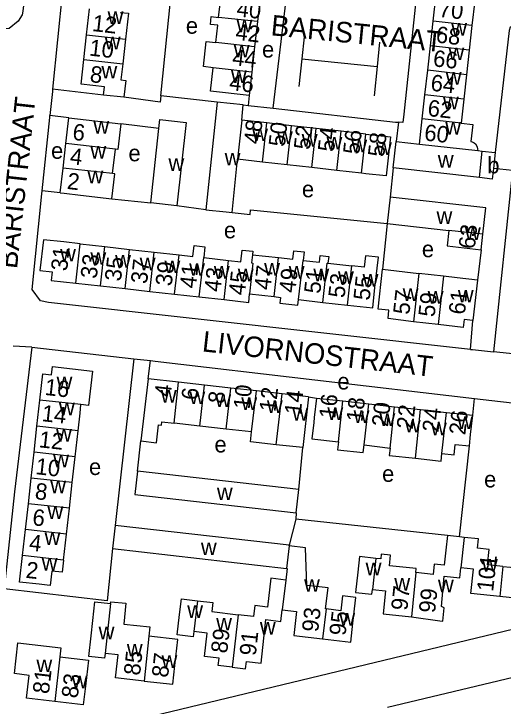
# Model space of a CAD drawing. Extents: x 161936 to 163647, y 386450 to 388633.
# Drawn here: x 163010.6 to 163130, y 388286.5 to 388455.2 of the extents above; entities that cross this region are included whole.
import ezdxf

# ---------------------------------------------------------------- set-up
doc = ezdxf.new("R2010")
doc.units = 0
for name, color, linetype in [('BLT_Basislijn', 7, 'Continuous'), ('BLT_Bebouwing', 7, 'Continuous'), ('BLT_Centroide', 7, 'Continuous'), ('BLT_Huisnummer', 7, 'Continuous'), ('BLT_Huisnummer_ tussenligend', 7, 'Continuous'), ('BLT_Onderverdeling_panden', 7, 'Continuous'), ('BLT_Straatnaam', 7, 'Continuous')]:
    doc.layers.add(name, color=color, linetype=linetype)

msp = doc.modelspace()

# ---------------------------------------------------------------- linework, layer by layer
at = {"layer": 'BLT_Basislijn'}
for p, q in [((163046.48, 388435.24), (163049.19, 388461.87)), ((163073.83, 388432.21), (163077.03, 388458.74)), ((163081.46, 388449.65), (163080.87, 388444.23)), ((163099.82, 388448.33), (163099.21, 388442.37)), ((163080.87, 388444.23), (163080.14, 388437.49)), ((163080.87, 388444.23), (163099.21, 388442.37)), ((163099.21, 388442.37), (163098.49, 388435.27)), ((163032.5, 388435.44), (163020.06, 388436.83)), ((163060.18, 388433.71), (163046.48, 388435.24)), ((163068.02, 388435.36), (163067.75, 388432.91)), ((163066.57, 388433.04), (163067.75, 388432.91)), ((163067.75, 388432.91), (163073.83, 388432.21)), ((163024.05, 388429.89), (163019.39, 388430.42)), ((163046, 388427.27), (163036.69, 388428.39)), ((163104.45, 388428.79), (163103.88, 388424.12)), ((163103.16, 388417.68), (163102.41, 388410.55)), ((163132.22, 388417.05), (163127.6, 388372.82)), ((163132.22, 388417.05), (163127.61, 388417.57)), ((163021.89, 388411.62), (163017.48, 388412.1)), ((163034.48, 388410.18), (163044, 388409.14)), ((163057.45, 388407.5), (163050.38, 388408.44)), ((163101.68, 388404.11), (163100.54, 388393.04)), ((163124.56, 388397.75), (163123.71, 388390.35)), ((163121.98, 388373.45), (163122.6, 388380.52)), ((163014.95, 388374.01), (163010.46, 388374.2)), ((163039.86, 388371.19), (163035.33, 388330.56)), ((163039.86, 388371.19), (163043.94, 388370.73)), ((163043.36, 388366.3), (163043.94, 388370.73)), ((163082.47, 388361.92), (163084.4, 388361.59)), ((163122.54, 388357.39), (163122.99, 388361.52)), ((163040.76, 388343.8), (163041.61, 388351.15)), ((163080.13, 388339.33), (163081.08, 388349.51)), ((163119.32, 388327.75), (163121.71, 388349.92)), ((163079.48, 388333.63), (163079.37, 388332.11)), ((163079.37, 388332.11), (163077.77, 388325.74)), ((163116.39, 388328.07), (163079.37, 388332.11))]:
    msp.add_line(p, q, dxfattribs=at)
for points in [[(163051.94, 388487.89), (163027.82, 388490.17), (163025.98, 388488.74), (163024.94, 388485.05), (163020.06, 388436.83)], [(163016.03, 388482.28), (163012.82, 388455.9), (163012.6, 388454.99), (163011.65, 388453.4), (163009.43, 388451.62), (163005.35, 388451.26), (162967.64, 388455.5)], [(163111.08, 388481.48), (163105.76, 388430.8), (163105.47, 388428.78), (163104.45, 388428.79)], [(163136.44, 388478.66), (163136.18, 388474.43), (163133.71, 388452.05), (163131.64, 388451.94), (163131.41, 388451.2), (163128.04, 388421.41)], [(163020.06, 388436.83), (163020, 388436.27), (163019.39, 388430.42)], [(163046.48, 388435.24), (163046.33, 388433.74), (163037.47, 388434.88)], [(163073.83, 388432.21), (163103.69, 388428.8), (163104.45, 388428.79)], [(163017.48, 388412.1), (163019.35, 388430), (163019.39, 388430.42)], [(163157.98, 388414.18), (163153.39, 388374.48), (163153, 388372.85), (163151.09, 388370.69), (163149.5, 388370.58), (163127.6, 388372.82)], [(163121.98, 388373.45), (163019.04, 388384.84), (163017.14, 388385.32), (163015.09, 388388.04), (163017.4, 388411.35), (163017.48, 388412.1)], [(163063.84, 388406.84), (163068.23, 388406.36), (163068.35, 388407.5), (163101.68, 388404.11)], [(163014.95, 388374.01), (163010.73, 388338.75), (163008.24, 388315.11)], [(163014.95, 388374.01), (163039.86, 388371.19)], [(163121.98, 388373.45), (163122.49, 388373.4), (163127.6, 388372.82)], [(163043.94, 388370.73), (163045.1, 388370.6), (163122.99, 388361.52)], [(163122.99, 388361.52), (163151.89, 388358.15), (163147.27, 388313.32), (163146.32, 388310.68), (163143.68, 388307.97), (163003.96, 388274.31)], [(163034.69, 388324.91), (163033.36, 388312.18), (163008.24, 388315.11)], [(163151.78, 388300.28), (163149.82, 388298.61), (163145.02, 388296.46), (163101.73, 388286.21)]]:
    msp.add_lwpolyline(points, dxfattribs=at)
at = {"layer": 'BLT_Bebouwing'}
for p, q in [((163070.69, 388459.5), (163070, 388453.33)), ((163123.03, 388458.36), (163122.36, 388452.38)), ((163028.36, 388450.12), (163029.07, 388456.43)), ((163070, 388453.33), (163069.32, 388447.15)), ((163112.23, 388447.45), (163112.9, 388453.44)), ((163122.36, 388452.38), (163121.68, 388446.39)), ((163027.68, 388444.09), (163028.36, 388450.12)), ((163037.86, 388449.04), (163037.18, 388443.01)), ((163069.32, 388447.15), (163068.64, 388440.98)), ((163111.56, 388441.46), (163112.23, 388447.45)), ((163121.68, 388446.39), (163121.01, 388440.4)), ((163110.89, 388435.47), (163111.56, 388441.46)), ((163068.64, 388440.98), (163068.02, 388435.36)), ((163121.01, 388440.4), (163120.34, 388434.41)), ((163037.47, 388434.88), (163032.5, 388435.44)), ((163110.21, 388429.64), (163110.89, 388435.47)), ((163060.18, 388433.71), (163057.45, 388407.5)), ((163066.57, 388433.04), (163060.18, 388433.71)), ((163066.18, 388429.32), (163066.57, 388433.04)), ((163120.34, 388434.41), (163119.68, 388428.58)), ((163023.31, 388423.65), (163024.05, 388429.89)), ((163024.05, 388429.89), (163036.69, 388428.39)), ((163109.54, 388423.47), (163110.21, 388429.64)), ((163072.3, 388428.64), (163066.18, 388429.32)), ((163078.34, 388427.96), (163072.3, 388428.64)), ((163084.38, 388427.28), (163078.34, 388427.96)), ((163044, 388409.14), (163046, 388427.27)), ((163090.42, 388426.6), (163084.38, 388427.28)), ((163096.46, 388425.93), (163090.42, 388426.6)), ((163022.6, 388417.61), (163023.31, 388423.65)), ((163103.16, 388417.68), (163103.88, 388424.12)), ((163103.88, 388424.12), (163109.54, 388423.47)), ((163109.54, 388423.47), (163123.76, 388421.9)), ((163123.76, 388421.9), (163124.88, 388421.77)), ((163124.88, 388421.77), (163128.04, 388421.41)), ((163128.04, 388421.41), (163127.61, 388417.57)), ((163063.84, 388406.84), (163065.19, 388419.77)), ((163071.23, 388419.09), (163065.19, 388419.77)), ((163077.27, 388418.41), (163071.23, 388419.09)), ((163083.31, 388417.74), (163077.27, 388418.41)), ((163089.35, 388417.06), (163083.31, 388417.74)), ((163124.16, 388415.32), (163103.16, 388417.68)), ((163021.89, 388411.62), (163022.6, 388417.61)), ((163095.39, 388416.39), (163089.35, 388417.06)), ((163102.41, 388410.55), (163101.68, 388404.11)), ((163050.38, 388408.44), (163044, 388409.14)), ((163101.68, 388404.11), (163116.73, 388402.43)), ((163026.79, 388399.18), (163032.81, 388398.51)), ((163032.81, 388398.51), (163038.84, 388397.83)), ((163038.84, 388397.83), (163044.86, 388397.16)), ((163044.86, 388397.16), (163050.89, 388396.49)), ((163056.91, 388395.82), (163062.93, 388395.14)), ((163087.19, 388394.47), (163093.06, 388393.82)), ((163100.54, 388393.04), (163109.43, 388391.92)), ((163115.39, 388391.27), (163109.43, 388391.92)), ((163025.72, 388389.61), (163031.75, 388388.93)), ((163123.71, 388390.35), (163122.6, 388380.52)), ((163031.75, 388388.93), (163037.77, 388388.26)), ((163037.77, 388388.26), (163043.79, 388387.59)), ((163043.79, 388387.59), (163049.82, 388386.92)), ((163049.82, 388386.92), (163055.84, 388386.24)), ((163055.84, 388386.24), (163061.87, 388385.57)), ((163068.12, 388386.98), (163074.12, 388386.31)), ((163080.01, 388385.62), (163085.99, 388384.9)), ((163085.99, 388384.9), (163091.99, 388384.24)), ((163114.07, 388379.53), (163108.05, 388380.19)), ((163020, 388369.25), (163029.76, 388368.16)), ((163043.36, 388366.3), (163041.61, 388351.15)), ((163050.78, 388365.47), (163043.36, 388366.3)), ((163057.14, 388364.76), (163050.78, 388365.47)), ((163063.5, 388364.04), (163057.14, 388364.76)), ((163069.78, 388363.34), (163063.5, 388364.04)), ((163076.07, 388362.64), (163069.78, 388363.34)), ((163082.47, 388361.92), (163076.07, 388362.64)), ((163016.24, 388354.72), (163016.95, 388361.11)), ((163084.4, 388361.59), (163090.86, 388360.88)), ((163090.86, 388360.88), (163097.22, 388360.18)), ((163097.22, 388360.18), (163103.49, 388359.49)), ((163103.49, 388359.49), (163109.76, 388358.8)), ((163109.76, 388358.8), (163116.11, 388358.1)), ((163116.11, 388358.1), (163122.54, 388357.39)), ((163015.53, 388348.38), (163016.24, 388354.72)), ((163014.84, 388342.1), (163015.53, 388348.38)), ((163080.13, 388339.33), (163040.76, 388343.8)), ((163014.14, 388335.83), (163014.84, 388342.1)), ((163079.48, 388333.63), (163080.13, 388339.33)), ((163013.43, 388329.52), (163014.14, 388335.83)), ((163035.33, 388330.56), (163034.69, 388324.91)), ((163012.73, 388323.2), (163013.43, 388329.52)), ((163119.32, 388327.75), (163116.39, 388328.07)), ((163120.47, 388327.63), (163119.32, 388327.75)), ((163077.74, 388325.57), (163077.76, 388325.74))]:
    msp.add_line(p, q, dxfattribs=at)
for points in [[(163060.54, 388454.37), (163060.91, 388457.66), (163058.52, 388457.93), (163058.84, 388460.81)], [(163112.9, 388453.44), (163113.64, 388460), (163115.63, 388459.78)], [(163036.53, 388455.59), (163038.58, 388455.35), (163037.86, 388449.04)], [(163059.86, 388448.2), (163060.33, 388452.45), (163058.56, 388452.64), (163058.77, 388454.58), (163060.54, 388454.37)], [(163059.19, 388442.1), (163056.83, 388442.36), (163057.51, 388448.46), (163059.86, 388448.2)], [(163032.5, 388435.44), (163032.72, 388437.41), (163026.99, 388438.05), (163027.68, 388444.09)], [(163037.18, 388443.01), (163036.74, 388439.12), (163037.93, 388438.99), (163037.47, 388434.88)], [(163068.02, 388435.36), (163058.56, 388436.41), (163059.19, 388442.1)], [(163046, 388427.27), (163046.24, 388429.47), (163052.62, 388428.77), (163050.38, 388408.44)], [(163036.69, 388428.39), (163035.95, 388422.14), (163035.36, 388422.21)], [(163119.68, 388428.58), (163122.53, 388428.26), (163122.08, 388424.11), (163122.43, 388424.07), (163122.85, 388423.8), (163123.19, 388423.51), (163123.66, 388422.78), (163123.74, 388422.27), (163123.76, 388421.9)], [(163096.46, 388425.93), (163102.49, 388425.25), (163101.43, 388415.71), (163096.46, 388416.27), (163095.39, 388416.39)], [(163034.7, 388416.29), (163035.36, 388422.21)], [(163034.48, 388410.18), (163035.2, 388416.23), (163034.7, 388416.29)], [(163127.61, 388417.57), (163127.32, 388414.96), (163124.16, 388415.32)], [(163021.89, 388411.62), (163022.89, 388411.5), (163026.86, 388411.03), (163034.48, 388410.18)], [(163124.98, 388401.5), (163125.7, 388407.94), (163102.41, 388410.55)], [(163057.45, 388407.5), (163062.42, 388406.99), (163063.84, 388406.84)], [(163116.73, 388402.43), (163116.31, 388398.68), (163124.56, 388397.75)], [(163124.56, 388397.75), (163124.98, 388401.5)], [(163026.79, 388399.18), (163022.77, 388399.63), (163017.8, 388400.18), (163016.96, 388392.65), (163019.93, 388392.32), (163019.7, 388390.28), (163025.72, 388389.61)], [(163050.89, 388396.49), (163054.3, 388396.11), (163054.6, 388398.75), (163057.17, 388398.47), (163056.91, 388395.82)], [(163062.93, 388395.14), (163065.99, 388394.8), (163066.31, 388397.65), (163068.92, 388397.36), (163068.83, 388396.52)], [(163075.18, 388395.81), (163078.67, 388395.42), (163078.9, 388397.49), (163081.45, 388397.2), (163081.19, 388395.14)], [(163068.83, 388396.52), (163075.18, 388395.81)], [(163081.19, 388395.14), (163085.13, 388394.7), (163085.31, 388396.34), (163087.4, 388396.11), (163087.19, 388394.47)], [(163091.99, 388384.24), (163098.13, 388383.55), (163098.69, 388388.52), (163099.52, 388395.94), (163096.35, 388396.29), (163096.04, 388393.49), (163093.06, 388393.82)], [(163108.05, 388380.19), (163101.89, 388380.94), (163102.11, 388382.99), (163099.46, 388383.28), (163100.54, 388393.04)], [(163123.71, 388390.35), (163118.74, 388390.89), (163115.39, 388391.27)], [(163061.87, 388385.57), (163067.89, 388384.9), (163068.12, 388386.98)], [(163074.12, 388386.31), (163075.67, 388386.13), (163075.52, 388384.73), (163079.85, 388384.25), (163080.01, 388385.62)], [(163122.6, 388380.52), (163120.45, 388380.76), (163120.23, 388378.77), (163114.07, 388379.53)], [(163016.95, 388361.11), (163017.66, 388367.5), (163019.77, 388367.26), (163020, 388369.25)], [(163029.76, 388368.16), (163028.83, 388359.8), (163026.98, 388359.99)], [(163082.47, 388361.92), (163081.08, 388349.51)], [(163084.4, 388361.59), (163083.87, 388356.87), (163083.74, 388355.65), (163083.29, 388351.62), (163089.79, 388350.9)], [(163026.26, 388353.62), (163026.75, 388357.9), (163026.98, 388359.99)], [(163121.71, 388349.92), (163122.02, 388352.73), (163122.54, 388357.39)], [(163041.61, 388351.15), (163045.4, 388350.71), (163045.9, 388355.05), (163046.63, 388354.97), (163046.73, 388355.79), (163049.69, 388355.46)], [(163055.97, 388354.75), (163049.69, 388355.46)], [(163025.54, 388347.27), (163026.26, 388353.62)], [(163062.38, 388354.03), (163055.97, 388354.75)], [(163068.59, 388353.33), (163062.38, 388354.03)], [(163074.59, 388350.23), (163068.31, 388350.94), (163068.59, 388353.33)], [(163081.08, 388349.51), (163074.59, 388350.23)], [(163089.79, 388350.9), (163089.55, 388348.98), (163095.82, 388348.29), (163096.07, 388350.16)], [(163096.07, 388350.16), (163102.37, 388349.42)], [(163115, 388348.06), (163117.97, 388347.73), (163118.26, 388350.31), (163121.71, 388349.92)], [(163102.37, 388349.42), (163102.18, 388347.61), (163108.58, 388346.92)], [(163024.86, 388341.02), (163025.54, 388347.27)], [(163108.58, 388346.92), (163114.8, 388346.25), (163115, 388348.06)], [(163040.76, 388343.8), (163040.13, 388338.1), (163079.48, 388333.63)], [(163024.16, 388334.72), (163024.86, 388341.02)], [(163023.45, 388328.45), (163024.16, 388334.72)], [(163077.77, 388325.74), (163035.33, 388330.56)], [(163022.73, 388322.09), (163023.45, 388328.45)], [(163116.39, 388328.07), (163116.01, 388324.53), (163115.61, 388320.84), (163113.12, 388321.11), (163112.86, 388318.61), (163108.65, 388319.06)], [(163129.92, 388320.58), (163126.18, 388320.98), (163126.58, 388324.7), (163123.74, 388325), (163123.98, 388327.25), (163120.47, 388327.63)], [(163034.69, 388324.91), (163077.12, 388320.08)], [(163082.1, 388315.94), (163081.73, 388325.09), (163077.74, 388325.57)], [(163129.92, 388320.58), (163133.65, 388320.18), (163134.05, 388323.9), (163136.95, 388323.59), (163137.17, 388325.72), (163141.35, 388325.27), (163140.56, 388317.93), (163136.62, 388318.35), (163135.99, 388312.47), (163129.13, 388313.21)], [(163022.73, 388322.09), (163022.4, 388319.15), (163019.87, 388319.44), (163019.47, 388315.91), (163018.71, 388316), (163016.75, 388316.22), (163012.01, 388316.74), (163012.73, 388323.2)], [(163108.65, 388319.06), (163108.75, 388320.02), (163102.2, 388320.72), (163102.48, 388323.34), (163100.23, 388323.58), (163100.11, 388322.4), (163098.89, 388322.53)], [(163098.89, 388322.53), (163094.92, 388322.96), (163094.51, 388319.19), (163093.96, 388314.22), (163097.94, 388313.79), (163098.07, 388314.96)], [(163077.12, 388320.08), (163077.26, 388320.07), (163076.92, 388317.24)], [(163107.61, 388308.27), (163114.54, 388307.32), (163115.23, 388307.25), (163115.59, 388310.47), (163114.9, 388310.77), (163115.61, 388318.17), (163119.38, 388317.76), (163119.65, 388320.21)], [(163129.13, 388313.21), (163122.09, 388313.96), (163122.72, 388319.88), (163119.65, 388320.21)], [(163076.92, 388317.24), (163073.32, 388317.66), (163072.49, 388310.62)], [(163086.77, 388310.19), (163086.66, 388310.21), (163087.27, 388315.33), (163082.1, 388315.94)], [(163098.07, 388314.96), (163101.28, 388314.6)], [(163085.9, 388302.9), (163092.77, 388302.09), (163093.32, 388306.76), (163094.06, 388312.99), (163090.79, 388313.37), (163090.37, 388309.77), (163086.77, 388310.19)], [(163101.28, 388314.6), (163100.67, 388308.99), (163107.61, 388308.27)], [(163032.84, 388299.32), (163032.72, 388298.23), (163028.88, 388298.65), (163029.43, 388303.62), (163029.84, 388307.36), (163030.34, 388311.95), (163034.18, 388311.53)], [(163034.18, 388311.53), (163034.23, 388311.96), (163037.95, 388311.57), (163037.44, 388306.53), (163043.8, 388305.83), (163043.56, 388303.55)], [(163054.51, 388304.7), (163054.36, 388303.44), (163050.42, 388303.9), (163051.01, 388308.87), (163051.46, 388312.64), (163055.37, 388312.17)], [(163055.37, 388312.17), (163059.12, 388311.73), (163058.86, 388309.56), (163065.3, 388308.8)], [(163072.49, 388310.62), (163069.36, 388311.01), (163069.04, 388308.35), (163065.3, 388308.8)], [(163072.03, 388307.62), (163075.73, 388307.18), (163076.06, 388309.96)], [(163076.06, 388309.96), (163079.55, 388309.54), (163078.87, 388303.73), (163085.9, 388302.9)], [(163063.82, 388295.99), (163067.13, 388295.57), (163067.34, 388297.41), (163070.97, 388296.98), (163072.03, 388307.62)], [(163063.82, 388295.99), (163060.47, 388296.42), (163060.68, 388298.2), (163057.08, 388298.62), (163057.76, 388304.31), (163054.51, 388304.7)], [(163042.39, 388292.63), (163049.38, 388291.86), (163049.88, 388296.45), (163050.58, 388302.78), (163043.56, 388303.55)], [(163020.63, 388287.61), (163013.68, 388288.43), (163014.33, 388294.01), (163010.73, 388294.43), (163011.61, 388301.98), (163022.07, 388300.75), (163021.84, 388298.56)], [(163021.84, 388298.56), (163028.82, 388297.75), (163028.07, 388291.38), (163027.54, 388286.81), (163020.63, 388287.61)], [(163042.39, 388292.63), (163035.41, 388293.4), (163036.02, 388298.98), (163032.84, 388299.32)]]:
    msp.add_lwpolyline(points, dxfattribs=at)
at = {"layer": 'BLT_Onderverdeling_panden'}
for p, q in [((163070, 388453.33), (163060.54, 388454.37)), ((163122.36, 388452.38), (163112.9, 388453.44)), ((163028.36, 388450.12), (163037.86, 388449.04)), ((163069.32, 388447.15), (163059.86, 388448.2)), ((163121.68, 388446.39), (163112.23, 388447.45)), ((163027.68, 388444.09), (163037.18, 388443.01)), ((163068.64, 388440.98), (163059.19, 388442.1)), ((163121.01, 388440.4), (163111.56, 388441.46)), ((163120.34, 388434.41), (163110.89, 388435.47)), ((163119.68, 388428.58), (163110.21, 388429.64)), ((163066.18, 388429.32), (163065.19, 388419.77)), ((163071.23, 388419.09), (163072.3, 388428.64)), ((163077.27, 388418.41), (163078.34, 388427.96)), ((163083.31, 388417.74), (163084.38, 388427.28)), ((163089.35, 388417.06), (163090.42, 388426.6)), ((163095.39, 388416.39), (163096.46, 388425.93)), ((163035.36, 388422.21), (163023.31, 388423.65)), ((163124.16, 388415.32), (163124.88, 388421.77)), ((163034.7, 388416.29), (163022.6, 388417.61)), ((163124.98, 388401.5), (163116.73, 388402.43)), ((163025.72, 388389.61), (163026.79, 388399.18)), ((163031.75, 388388.93), (163032.81, 388398.51)), ((163037.77, 388388.26), (163038.84, 388397.83)), ((163043.79, 388387.59), (163044.86, 388397.16)), ((163049.82, 388386.92), (163050.89, 388396.49)), ((163055.84, 388386.24), (163056.91, 388395.82)), ((163074.12, 388386.31), (163075.18, 388395.81)), ((163061.87, 388385.57), (163062.93, 388395.14)), ((163080.01, 388385.62), (163081.19, 388395.14)), ((163091.99, 388384.24), (163093.06, 388393.82)), ((163109.43, 388391.92), (163108.05, 388380.19)), ((163115.39, 388391.27), (163114.07, 388379.53)), ((163049.69, 388355.46), (163050.78, 388365.47)), ((163055.97, 388354.75), (163057.14, 388364.76)), ((163062.38, 388354.03), (163063.5, 388364.04)), ((163068.59, 388353.33), (163069.78, 388363.34)), ((163074.59, 388350.23), (163076.07, 388362.64)), ((163026.98, 388359.99), (163016.95, 388361.11)), ((163089.79, 388350.9), (163090.86, 388360.88)), ((163096.07, 388350.16), (163097.22, 388360.18)), ((163102.37, 388349.42), (163103.49, 388359.49)), ((163108.58, 388346.92), (163109.76, 388358.8)), ((163115, 388348.06), (163116.11, 388358.1)), ((163026.26, 388353.62), (163016.24, 388354.72)), ((163025.54, 388347.27), (163015.53, 388348.38)), ((163024.86, 388341.02), (163014.84, 388342.1)), ((163024.16, 388334.72), (163014.14, 388335.83)), ((163023.45, 388328.45), (163013.43, 388329.52)), ((163120.47, 388327.63), (163119.65, 388320.21)), ((163077.74, 388325.57), (163077.12, 388320.08)), ((163022.73, 388322.09), (163012.73, 388323.2)), ((163098.89, 388322.53), (163098.07, 388314.96)), ((163129.92, 388320.58), (163129.13, 388313.21)), ((163108.65, 388319.06), (163107.61, 388308.27)), ((163076.92, 388317.24), (163076.06, 388309.96)), ((163034.18, 388311.53), (163032.84, 388299.32)), ((163055.37, 388312.17), (163054.51, 388304.7)), ((163086.77, 388310.19), (163085.9, 388302.9)), ((163065.3, 388308.8), (163063.82, 388295.99)), ((163043.56, 388303.55), (163042.39, 388292.63)), ((163021.84, 388298.56), (163020.63, 388287.61))]:
    msp.add_line(p, q, dxfattribs=at)
for points in [[(163068.83, 388396.52), (163068.6, 388394.51), (163068.86, 388394.48), (163068.12, 388386.98)], [(163085.99, 388384.9), (163087.06, 388394.49), (163087.19, 388394.47)]]:
    msp.add_lwpolyline(points, dxfattribs=at)

# ---------------------------------------------------------------- texts
at = {"layer": 'BLT_Centroide'}
for s, p in [('w', (163033.47, 388452.75)), ('e', (163052.56, 388450.37)), ('w', (163064.93, 388450.75)), ('w', (163117.29, 388449.91)), ('w', (163032.77, 388446.56)), ('w', (163064.25, 388444.59)), ('e', (163071.14, 388444.58)), ('w', (163116.62, 388443.94)), ('w', (163031.97, 388439.47)), ('w', (163063.57, 388438.41)), ('w', (163115.95, 388437.94)), ('w', (163115.27, 388431.94)), ('w', (163030, 388426.03)), ('w', (163115.84, 388425.81)), ('w', (163068.73, 388424.2)), ('w', (163074.78, 388423.52)), ('w', (163080.83, 388422.84)), ('w', (163086.86, 388422.17)), ('w', (163092.91, 388421.48)), ('e', (163019.68, 388419.9)), ('w', (163029.27, 388419.94)), ('w', (163098.94, 388420.83)), ('e', (163038.56, 388419.29)), ('w', (163062.02, 388418.28)), ('w', (163048.31, 388416.95)), ('w', (163114.02, 388417.72)), ('b', (163126.09, 388416.36)), ('w', (163028.54, 388413.91)), ('e', (163080.88, 388410.52)), ('w', (163113.7, 388404.03)), ('e', (163061.85, 388400.52)), ('w', (163120.64, 388400.09)), ('w', (163021.88, 388394.88)), ('e', (163110.13, 388395.91)), ('w', (163029.27, 388394.06)), ('w', (163035.3, 388393.38)), ('w', (163041.31, 388392.72)), ('w', (163047.34, 388392.03)), ('w', (163053.36, 388391.38)), ('w', (163071.66, 388391.41)), ('w', (163059.39, 388390.69)), ('w', (163065.23, 388390.03)), ('w', (163077.66, 388390.72)), ('w', (163083.66, 388390.06)), ('w', (163089.67, 388389.38)), ('w', (163095.67, 388388.72)), ('w', (163105.45, 388385.27)), ('w', (163111.56, 388384.58)), ('w', (163118.91, 388384.89)), ('w', (163021.02, 388363.75)), ('e', (163089.53, 388363.68)), ('w', (163046.45, 388360.47)), ('w', (163053.42, 388360.11)), ('w', (163059.73, 388359.41)), ('w', (163021.61, 388357.38)), ('w', (163066.08, 388358.69)), ('w', (163072.33, 388357.98)), ('w', (163078.53, 388356.08)), ('w', (163087.08, 388356.25)), ('w', (163093.48, 388355.53)), ('w', (163099.78, 388354.81)), ('w', (163118.77, 388354.03)), ('w', (163105.97, 388353.2)), ('w', (163112.34, 388352.5)), ('w', (163020.9, 388351)), ('e', (163059.54, 388348.33)), ('w', (163020.2, 388344.69)), ('e', (163028.94, 388342.84)), ('e', (163100.43, 388341.17)), ('e', (163125.31, 388339.81)), ('w', (163019.49, 388338.41)), ('w', (163060.13, 388336.72)), ('w', (163018.8, 388332.12)), ('w', (163018.09, 388325.81)), ('w', (163056.23, 388323.31)), ('w', (163017.39, 388319.56)), ('w', (163124.78, 388319.28)), ('w', (163096.42, 388318.38)), ('w', (163081.39, 388314.38)), ('w', (163103.41, 388314.66)), ('w', (163114.05, 388314.25)), ('w', (163052.89, 388308.03)), ('w', (163059.95, 388304.95)), ('w', (163089.98, 388306.11)), ('w', (163070.62, 388303.94)), ('w', (163031.28, 388302.8)), ('w', (163038.16, 388298.62)), ('w', (163016.11, 388294.8)), ('w', (163046.62, 388295.84)), ('w', (163024.72, 388290.86))]:
    msp.add_text(s, height=4, dxfattribs=at).set_placement(p)
at = {"layer": 'BLT_Huisnummer'}
for s, rotation, p in [('40', 353.6917, (163064.81, 388454.63)), ('12', 353.5341, (163029.59, 388451.05)), ('68', 353.5966, (163113.41, 388448.26)), ('8', 353.5358, (163029.02, 388438.62)), ('46', 353.6957, (163063.02, 388436.68)), ('64', 353.5953, (163112.13, 388436.51)), ('6', 353.2151, (163024.77, 388424.55)), ('48', 83.6157, (163070.64, 388423.33)), ('52', 83.6137, (163082.84, 388421.98)), ('60', 353.721, (163110.58, 388424.39)), ('58', 83.6124, (163100.91, 388420.21)), ('2', 353.2284, (163023.43, 388412.58)), ('63', 83.5913, (163123.02, 388397.8)), ('31', 83.6335, (163023.59, 388392.42)), ('35', 83.6335, (163036.72, 388389.92)), ('39', 83.6276, (163049.09, 388388.75)), ('43', 83.6329, (163060.99, 388387.32)), ('47', 83.6486, (163073.18, 388387.8)), ('51', 83.6459, (163085.34, 388386.91)), ('55', 83.6418, (163097.38, 388385.26)), ('57', 83.6854, (163107.06, 388381.82)), ('61', 83.5529, (163120.61, 388381.8)), ('16', 353.6414, (163018, 388362.37)), ('4', 83.6057, (163048.84, 388361.77)), ('8', 83.6228, (163061.91, 388360.09)), ('14', 83.6278, (163080.58, 388357.39)), ('16', 83.6581, (163088.99, 388356.46)), ('20', 83.6657, (163101.86, 388354.46)), ('26', 83.6585, (163120.72, 388352.47)), ('10', 353.6413, (163015.76, 388343.06)), ('6', 353.6539, (163014.99, 388330.62)), ('2', 353.659, (163013.39, 388317.8)), ('101', 83.8793, (163127.51, 388314.3)), ('97', 83.7491, (163106.57, 388309.69)), ('99', 83.75, (163113.33, 388309.08)), ('93', 83.2523, (163084.8, 388304.44)), ('95', 83.2404, (163091.48, 388303.56)), ('89', 83.2392, (163062.61, 388299.26)), ('91', 83.7198, (163069.6, 388298.67)), ('85', 83.7297, (163041.36, 388293.86)), ('87', 83.7274, (163048.19, 388293.35)), ('81', 83.3544, (163019.14, 388289.36)), ('83', 83.3444, (163026.17, 388288.32))]:
    msp.add_text(s, height=4, rotation=rotation, dxfattribs=at).set_placement(p)
at = {"layer": 'BLT_Huisnummer_ tussenligend'}
for s, rotation, p in [('70', 353.5966, (163114.11, 388454.52)), ('42', 353.6957, (163064.55, 388448.89)), ('10', 353.5358, (163028.86, 388445.07)), ('44', 353.6957, (163063.73, 388442.74)), ('66', 353.5953, (163112.73, 388442.46)), ('62', 353.721, (163111.4, 388430.35)), ('50', 83.6157, (163076.69, 388422.71)), ('54', 83.6137, (163088.69, 388421.46)), ('56', 83.6137, (163094.85, 388420.85)), ('4', 353.2284, (163024.13, 388418.64)), ('33', 83.6335, (163030.81, 388390.56)), ('37', 83.6335, (163043.08, 388389.3)), ('41', 83.6276, (163055, 388388.19)), ('45', 83.6329, (163066.94, 388386.51)), ('49', 83.6486, (163079.24, 388387.1)), ('53', 83.6459, (163091.25, 388385.86)), ('59', 83.6854, (163113.22, 388381.22)), ('6', 83.6057, (163055.4, 388360.96)), ('10', 83.6228, (163068.09, 388358.72)), ('12', 83.6278, (163074.42, 388358.12)), ('18', 83.6581, (163095.65, 388355.66)), ('14', 353.6413, (163017.27, 388355.98)), ('22', 83.6657, (163107.91, 388353.86)), ('24', 83.6657, (163114.17, 388353.14)), ('12', 353.6413, (163016.58, 388349.62)), ('8', 353.6539, (163015.61, 388336.99)), ('4', 353.659, (163014.18, 388324.47))]:
    msp.add_text(s, height=4, rotation=rotation, dxfattribs=at).set_placement(p)
at = {"layer": 'BLT_Straatnaam'}
for s, rotation, p in [('BARISTRAAT', 354.357, (163073.14, 388450.02)), ('BARISTRAAT', 83.7585, (163011.36, 388392.94)), ('LIVORNOSTRAAT', 353.6801, (163056.38, 388372.99))]:
    msp.add_text(s, height=5, rotation=rotation, dxfattribs=at).set_placement(p)

doc.saveas('drawing.dxf')
